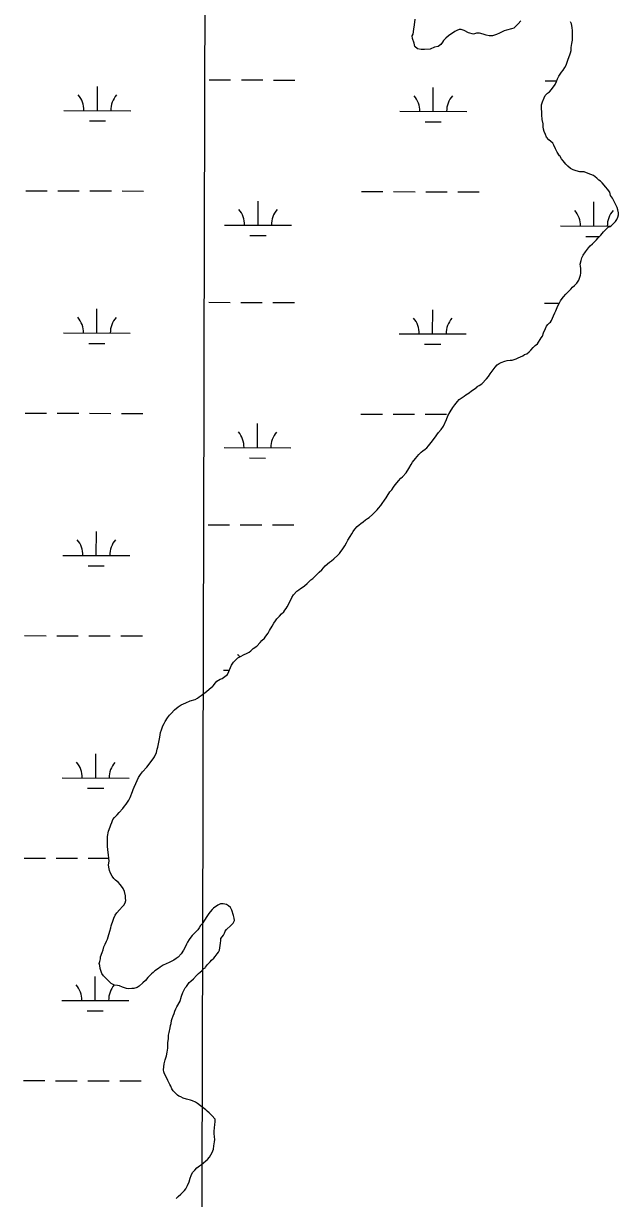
# Model space of a CAD drawing. Extents: x 3172297 to 3210190, y 958463 to 983887.
# Drawn here: x 3191925 to 3192814, y 967199 to 968956 of the extents above; entities that cross this region are included whole.
import ezdxf

# ---------------------------------------------------------------- set-up
doc = ezdxf.new("R2010")
doc.units = 0
doc.layers.add('V-GRID-MAJR', color=7, linetype='Continuous')
doc.layers.add('V-WETL-SWMP', color=7, linetype='Continuous')

msp = doc.modelspace()

# ---------------------------------------------------------------- linework, layer by layer
at = {"layer": 'V-GRID-MAJR'}
msp.add_spline([(3192183.6, 963880.8), (3192198.6, 969940.7), (3192213.6, 976004.1), (3192228.6, 982067.5), (3192228.6, 982070.9)], degree=3, dxfattribs=at)
at = {"layer": 'V-WETL-SWMP'}
for p, q in [((3192035.5, 968825.4), (3192035.5, 968861.4)), ((3192202.6, 968871.4), (3192234.6, 968871.3)), ((3192250.6, 968871.3), (3192282.6, 968871.2)), ((3192298.6, 968871.1), (3192330.6, 968871.1)), ((3192537.4, 968824.1), (3192537.5, 968860.1)), ((3192704.5, 968870.1), (3192722.2, 968870.1)), ((3191985.5, 968825.5), (3192085.5, 968825.2)), ((3192487.4, 968824.3), (3192587.4, 968824)), ((3192023.4, 968810), (3192047.4, 968809.9)), ((3192525.3, 968808.7), (3192549.3, 968808.7)), ((3191928.3, 968705.6), (3191960.3, 968705.5)), ((3191976.3, 968705.4), (3192008.3, 968705.4)), ((3192024.3, 968705.3), (3192056.3, 968705.2)), ((3192072.3, 968705.2), (3192104.3, 968705.1)), ((3192430.2, 968704.3), (3192462.2, 968704.2)), ((3192478.2, 968704.2), (3192510.2, 968704.1)), ((3192526.2, 968704.1), (3192558.2, 968704)), ((3192574.2, 968704), (3192606.2, 968703.9)), ((3192275.5, 968654), (3192275.6, 968690)), ((3192777.4, 968652.7), (3192777.5, 968688.7)), ((3192225.5, 968654.1), (3192325.5, 968653.8)), ((3192727.4, 968652.8), (3192803.1, 968652.7)), ((3192263.5, 968638.6), (3192287.5, 968638.5)), ((3192765.4, 968637.3), (3192786, 968637.3)), ((3192201.8, 968538.7), (3192233.8, 968538.6)), ((3192249.8, 968538.6), (3192281.8, 968538.5)), ((3192297.8, 968538.5), (3192329.8, 968538.4)), ((3192034.6, 968492.7), (3192034.7, 968528.7)), ((3192536.5, 968491.5), (3192536.6, 968527.5)), ((3192703.7, 968537.5), (3192726, 968537.4)), ((3191984.6, 968492.8), (3192084.6, 968492.6)), ((3192486.5, 968491.6), (3192586.5, 968491.3)), ((3192022.6, 968477.3), (3192046.6, 968477.2)), ((3192524.5, 968476.1), (3192548.5, 968476)), ((3191927.5, 968372.9), (3191959.5, 968372.8)), ((3191975.5, 968372.8), (3192007.5, 968372.7)), ((3192023.5, 968372.7), (3192055.5, 968372.6)), ((3192071.5, 968372.5), (3192103.5, 968372.5)), ((3192429.4, 968371.6), (3192461.4, 968371.6)), ((3192477.4, 968371.5), (3192509.4, 968371.4)), ((3192525.4, 968371.4), (3192557.4, 968371.3)), ((3192274.7, 968321.3), (3192274.8, 968357.3)), ((3192224.7, 968321.4), (3192324.7, 968321.2)), ((3192262.6, 968305.9), (3192286.6, 968305.8)), ((3192201, 968206), (3192233, 968206)), ((3192249, 968205.9), (3192281, 968205.8)), ((3192297, 968205.8), (3192329, 968205.7)), ((3192033.8, 968160), (3192033.9, 968196)), ((3191983.8, 968160.1), (3192083.8, 968159.9)), ((3192021.8, 968144.6), (3192045.8, 968144.6)), ((3191926.7, 968040.2), (3191958.7, 968040.1)), ((3191974.7, 968040.1), (3192006.7, 968040)), ((3192022.7, 968040), (3192054.7, 968039.9)), ((3192070.7, 968039.9), (3192102.7, 968039.8)), ((3192223.9, 967988.7), (3192232.8, 967988.7)), ((3192033, 967827.3), (3192033.1, 967863.3)), ((3191983, 967827.5), (3192083, 967827.2)), ((3192020.9, 967811.9), (3192044.9, 967811.9)), ((3191925.8, 967707.5), (3191957.8, 967707.5)), ((3191973.8, 967707.4), (3192005.8, 967707.3)), ((3192021.8, 967707.3), (3192052.7, 967707.2)), ((3192032.2, 967494.7), (3192032.3, 967530.7)), ((3191982.2, 967494.8), (3192082.2, 967494.5)), ((3192020.1, 967479.3), (3192044.1, 967479.2)), ((3191925, 967374.9), (3191957, 967374.8)), ((3191973, 967374.7), (3192005, 967374.7)), ((3192021, 967374.6), (3192053, 967374.5)), ((3192069, 967374.5), (3192101, 967374.4))]:
    msp.add_line(p, q, dxfattribs=at)
for points in [[(3192668.5, 968959.4), (3192664.5, 968954.9), (3192657.9, 968948.4), (3192654.3, 968947.5), (3192647, 968945.8), (3192643.4, 968944.6), (3192636.5, 968941.4), (3192631.9, 968939.1), (3192626.2, 968937.3), (3192620.8, 968937.4), (3192616.3, 968938), (3192611.8, 968939.6), (3192606.4, 968941.1), (3192601.9, 968941.2), (3192597.7, 968939.7), (3192590.2, 968941.6), (3192583.4, 968945), (3192579.2, 968946.6), (3192576.2, 968946.6), (3192572.8, 968945.1), (3192569.8, 968943.7), (3192560.4, 968937.2), (3192556.2, 968933.9), (3192552.9, 968930.3), (3192551, 968927.9), (3192548.9, 968924.4), (3192544.6, 968921.4), (3192539.5, 968920), (3192532.6, 968917.3), (3192524.2, 968916.5), (3192519.4, 968916.6), (3192514, 968917.9), (3192509.8, 968921.2), (3192509, 968926), (3192506.6, 968933), (3192505.8, 968937.2), (3192507.3, 968939.8), (3192508.6, 968947), (3192509.6, 968953.6), (3192510.6, 968962.3)], [(3192153.3, 967198.4), (3192156.3, 967201.4), (3192160, 967204.9), (3192162.4, 967207.3), (3192165.7, 967210.6), (3192167.6, 967213.2), (3192170.3, 967217.7), (3192172.5, 967223.4), (3192174.1, 967228.8), (3192175.6, 967233), (3192177.8, 967237.2), (3192181.1, 967241), (3192184.1, 967244.6), (3192188.1, 967247.5), (3192190.8, 967249.3), (3192194.1, 967251.7), (3192197.5, 967254.6), (3192199.9, 967257), (3192202.9, 967260.3), (3192204.8, 967263.9), (3192206.9, 967267.5), (3192208.8, 967272.5), (3192209.7, 967277.3), (3192210.7, 967283.3), (3192211, 967286.9), (3192210.5, 967290.8), (3192209.9, 967295.7), (3192210, 967299), (3192210.6, 967304.4), (3192211, 967309.2), (3192211.6, 967313.1), (3192211.4, 967317), (3192206.6, 967322.4), (3192202.5, 967326.4), (3192199.5, 967329.1), (3192197.4, 967331.2), (3192189.4, 967337), (3192185.2, 967340.7), (3192182.2, 967342.8), (3192177.5, 967344.7), (3192174.5, 967345.6), (3192168.5, 967347.2), (3192163.7, 967348.4), (3192160.1, 967350.3), (3192157.1, 967351.5), (3192155, 967353), (3192154.4, 967353.9), (3192152.1, 967356.1), (3192148.5, 967359.7), (3192147.6, 967361.2), (3192146.7, 967362.4), (3192145, 967366.4), (3192143.5, 967369.1), (3192142, 967372.1), (3192140.9, 967375.1), (3192139.4, 967378.4), (3192135.9, 967385.1), (3192134.7, 967388.1), (3192134.1, 967391.1), (3192135.1, 967400.1), (3192136.7, 967405.8), (3192138.6, 967411.8), (3192139.5, 967417.5), (3192140.5, 967423.5), (3192140.8, 967426.8), (3192140.9, 967431.3), (3192141.6, 967437.6), (3192141.9, 967442.7), (3192142.6, 967446.9), (3192144.1, 967453.5), (3192144.8, 967457.3), (3192145.7, 967460.3), (3192146.4, 967464.5), (3192147.3, 967467.5), (3192148.5, 967471.7), (3192150.1, 967475), (3192151.3, 967478.6), (3192152.9, 967482.2), (3192154.4, 967484.9), (3192159, 967493.8), (3192159.3, 967494.7), (3192159.6, 967495), (3192160.2, 967497.7), (3192161.2, 967501), (3192163, 967506.4), (3192164.6, 967509.7), (3192166.4, 967513.3), (3192168.6, 967515.6), (3192170.4, 967518.3), (3192172.8, 967521.3), (3192175.2, 967523.4), (3192179.2, 967527.2), (3192183.5, 967532), (3192186.8, 967535), (3192189.2, 967537), (3192191.9, 967539.7), (3192194.7, 967542.4), (3192196.5, 967543.6), (3192197.1, 967544.2), (3192200.2, 967548.6), (3192203.8, 967552.5), (3192205.9, 967554.9), (3192209.6, 967557.8), (3192211.7, 967560.2), (3192214.7, 967564.4), (3192216.6, 967567.1), (3192218.1, 967569.7), (3192219.4, 967580.2), (3192219.8, 967584.1), (3192220.1, 967587.4), (3192223.8, 967592.5), (3192225.3, 967595.2), (3192226.5, 967598.2), (3192228.4, 967600.6), (3192235, 967606.8), (3192238.4, 967610.1), (3192240.2, 967614.2), (3192240, 967617.9), (3192239.1, 967621.5), (3192236.5, 967629.9), (3192234.4, 967633.5), (3192231.5, 967636.3), (3192228.5, 967638.1), (3192223.4, 967639.4), (3192219.5, 967639.1), (3192215.3, 967637.3), (3192209.2, 967632.6), (3192206.8, 967630.8), (3192204, 967627.3), (3192202.2, 967624.9), (3192199.2, 967620.4), (3192195.5, 967614.7), (3192191.8, 967609.4), (3192189.7, 967606.7), (3192187.6, 967603.4), (3192185.4, 967600.4), (3192180.9, 967595.7), (3192177.2, 967591.8), (3192175.1, 967589.4), (3192172.6, 967585.9), (3192170.2, 967581.7), (3192168.7, 967578.7), (3192166.8, 967574.5), (3192164.1, 967569.8), (3192160.4, 967564.4), (3192156.1, 967559.3), (3192153.4, 967557.6), (3192149.5, 967554.9), (3192142.8, 967551.4), (3192138.3, 967549.6), (3192133.5, 967547.3), (3192129.5, 967544.3), (3192126.8, 967542.5), (3192121.4, 967539), (3192118.6, 967536.6), (3192116.2, 967534.5), (3192110.7, 967528.9), (3192107.4, 967524.7), (3192103.5, 967521.2), (3192097.7, 967515.8), (3192095, 967513.8), (3192089.8, 967512.6), (3192086.8, 967512.4), (3192082.6, 967512.1), (3192079, 967512.4), (3192073, 967514.3), (3192068.6, 967516.5), (3192065.3, 967517.1), (3192060.8, 967517.7), (3192056, 967520.2), (3192053.6, 967522.3), (3192050.6, 967525.4), (3192047.7, 967528.4), (3192044.4, 967531.4), (3192042.3, 967534.8), (3192040.9, 967537.8), (3192039.4, 967542.3), (3192038.9, 967546.8), (3192038.3, 967549.8), (3192039.2, 967553.1), (3192039.9, 967556.7), (3192040.2, 967559.7), (3192042.7, 967566.6), (3192043.9, 967570.5), (3192045.2, 967574.7), (3192047, 967578.6), (3192049.2, 967583.3), (3192050.4, 967586.3), (3192051.7, 967589.6), (3192053.9, 967598.3), (3192055.4, 967603.4), (3192056.1, 967606.4), (3192058.8, 967614.8), (3192059.8, 967617.8), (3192062.2, 967622.2), (3192064.7, 967625.5), (3192068.6, 967630), (3192073.2, 967635), (3192075, 967637.4), (3192076.9, 967640.7), (3192078.1, 967644.3), (3192077.5, 967647.6), (3192077.3, 967650.9), (3192076.1, 967657.5), (3192073.8, 967662.1), (3192070.2, 967667.5), (3192066.7, 967671.4), (3192062.5, 967674.5), (3192059.8, 967677.2), (3192057.5, 967680.3), (3192055.1, 967684.8), (3192053.4, 967689), (3192052.5, 967694.1), (3192052, 967697.7), (3192052.9, 967702.8), (3192052.7, 967707.6), (3192051.8, 967712.2), (3192051.6, 967715.8), (3192050.5, 967725.1), (3192050.3, 967732.6), (3192050.3, 967736.2), (3192050.6, 967739.8), (3192052.2, 967747.6), (3192054.4, 967754.2), (3192055.6, 967757.2), (3192056.9, 967761), (3192058.7, 967765.2), (3192060.9, 967768.2), (3192064.8, 967772.1), (3192067.9, 967775.6), (3192073.6, 967781.9), (3192076.1, 967785.2), (3192078.5, 967788.1), (3192082.5, 967794.1), (3192084.6, 967798.3), (3192087.7, 967807), (3192089, 967810.2), (3192090.2, 967813.5), (3192092.7, 967818.9), (3192097, 967828.2), (3192099.7, 967832.6), (3192102.8, 967836.8), (3192109.5, 967843.6), (3192112.8, 967848.1), (3192115.3, 967851.7), (3192118.6, 967855.9), (3192120.7, 967858.8), (3192123.8, 967865.7), (3192124.8, 967870.2), (3192125.7, 967873.2), (3192127, 967878.6), (3192128.9, 967888.5), (3192129.5, 967892.1), (3192129.9, 967895.4), (3192131.4, 967899.6), (3192133.3, 967905.2), (3192135.1, 967908.8), (3192136.9, 967911.8), (3192140.3, 967917.5), (3192143.1, 967921.1), (3192145.8, 967924), (3192150.7, 967929.1), (3192156.1, 967933.8), (3192160.6, 967936.5), (3192167.6, 967939.7), (3192173.9, 967942.6), (3192181.5, 967944.6), (3192185.1, 967946.7), (3192187.5, 967948.5), (3192190.5, 967950.6), (3192194.5, 967953.5), (3192198.7, 967956.8), (3192202.7, 967960.3), (3192207.8, 967964.8), (3192208.7, 967965.1), (3192212.1, 967969.5), (3192213.9, 967972.2), (3192219, 967975.2), (3192222.1, 967976.3), (3192229.9, 967982.2), (3192231.8, 967986.4), (3192234.5, 967992.4), (3192236.1, 967996), (3192238.8, 968000.5), (3192242.5, 968004), (3192245.5, 968007), (3192250.4, 968009.6), (3192253.7, 968011.7), (3192259.4, 968014.1), (3192262.1, 968015.5), (3192264.9, 968017.6), (3192268.5, 968021.2), (3192273.7, 968024.7), (3192278.8, 968030.1), (3192281.2, 968032.7), (3192285.2, 968036.6), (3192287.3, 968039.3), (3192290.7, 968044), (3192292.8, 968047.9), (3192296.5, 968054.2), (3192299, 968059), (3192301.4, 968062.5), (3192303.5, 968065.2), (3192307.8, 968069.4), (3192310.8, 968072.6), (3192313.9, 968075.9), (3192315.7, 968078.3), (3192317.5, 968080.7), (3192319.1, 968083.4), (3192323.4, 968092), (3192326.1, 968097.4), (3192328.3, 968101.3), (3192333.7, 968106.9), (3192336.5, 968108.7), (3192338.9, 968110.5), (3192342.8, 968113.1), (3192345.2, 968114.9), (3192348.9, 968118.2), (3192351.9, 968121.1), (3192354.6, 968123.5), (3192357.4, 968125.9), (3192360.4, 968128.5), (3192366.8, 968135.1), (3192370.7, 968138.6), (3192373.2, 968141.6), (3192375.9, 968144.6), (3192382.3, 968150.2), (3192385.3, 968152.3), (3192388.9, 968155), (3192395, 968160.6), (3192397.1, 968163), (3192399.3, 968165.9), (3192401.1, 968168.6), (3192405.1, 968174.3), (3192407.5, 968178.8), (3192409.7, 968183.2), (3192413, 968188.6), (3192415.5, 968192.5), (3192417.6, 968195.8), (3192420.4, 968199.6), (3192423.7, 968203.2), (3192426.7, 968205.9), (3192429.2, 968208), (3192432.5, 968210.6), (3192436.1, 968213.3), (3192438.9, 968215.4), (3192441.6, 968217.1), (3192446.7, 968221.3), (3192449.8, 968224.5), (3192453.4, 968228.4), (3192455.5, 968230.8), (3192458.9, 968235), (3192461, 968237.9), (3192464.7, 968242.7), (3192467.1, 968246.3), (3192468.7, 968249), (3192472.6, 968255.2), (3192475.4, 968258.5), (3192477.8, 968262.1), (3192480.6, 968265.6), (3192483.6, 968269.2), (3192485.7, 968271.9), (3192489.1, 968275.5), (3192491.5, 968277.8), (3192496.7, 968283.8), (3192500.7, 968290), (3192504.3, 968296.3), (3192506.5, 968299.6), (3192511, 968305.2), (3192515.9, 968310.9), (3192519.5, 968314.5), (3192522, 968316.5), (3192525.3, 968318.9), (3192528, 968321), (3192530.5, 968324.2), (3192534.4, 968329), (3192540.8, 968337.6), (3192543, 968340.6), (3192545.4, 968343.9), (3192549.4, 968348.7), (3192552.7, 968353.4), (3192557, 968363.6), (3192559.2, 968368.7), (3192562.9, 968374.9), (3192566.8, 968381.2), (3192569.9, 968385.4), (3192573.5, 968390.4), (3192576.3, 968393.4), (3192580.5, 968396.4), (3192583.8, 968398.4), (3192586.3, 968400.5), (3192591.1, 968403.2), (3192594.7, 968406.1), (3192599.9, 968410), (3192602.9, 968412.3), (3192603.2, 968412.6), (3192606, 968414.4), (3192609.9, 968416.8), (3192617.2, 968424.2), (3192620.2, 968427.5), (3192622.4, 968431.9), (3192629.7, 968441.8), (3192633, 968445.3), (3192636.1, 968447.4), (3192639.1, 968448.6), (3192644.2, 968450.9), (3192647.8, 968451.5), (3192652.3, 968452), (3192655.3, 968452.3), (3192661.1, 968454.3), (3192664.1, 968455.5), (3192671.3, 968458.7), (3192674, 968460.5), (3192677.1, 968461.7), (3192681, 968464.6), (3192683.1, 968467.3), (3192686.5, 968470.9), (3192689.8, 968474.1), (3192693.1, 968476.8), (3192698.6, 968485.4), (3192700.5, 968488.1), (3192702.3, 968493.2), (3192705.1, 968499.5), (3192706.6, 968502.8), (3192708.5, 968505.5), (3192711.2, 968508.1), (3192712.4, 968509), (3192714.2, 968511.7), (3192717.3, 968518.3), (3192718.9, 968523.1), (3192720.4, 968526), (3192723.5, 968533.2), (3192725.6, 968536.8), (3192727.8, 968541), (3192729.9, 968544.6), (3192732.1, 968546.9), (3192735.7, 968551.1), (3192738.4, 968554.1), (3192743, 968558.5), (3192745.7, 968561.2), (3192748.5, 968563.9), (3192751.8, 968567.1), (3192755.2, 968571.6), (3192756.1, 968574.9), (3192757.6, 968579.1), (3192758, 968582.1), (3192758.1, 968589.3), (3192757.5, 968592.9), (3192756.9, 968595.9), (3192758.5, 968601.3), (3192759.7, 968605.2), (3192761.6, 968609.4), (3192765, 968614.4), (3192769.2, 968620.1), (3192772, 968623.1), (3192775.3, 968626), (3192778.3, 968629), (3192781.4, 968632.3), (3192783.5, 968634.6), (3192787.7, 968639.1), (3192789.9, 968641.8), (3192792, 968644.2), (3192794.1, 968646.5), (3192796.6, 968648.9), (3192799, 968651), (3192802.3, 968651.9), (3192805, 968654.5), (3192809.6, 968659.3), (3192812, 968662.6), (3192813.3, 968666.1), (3192814.2, 968669.4), (3192814.2, 968672.4), (3192813.4, 968677), (3192812.5, 968680.3), (3192810.5, 968684.5), (3192808.4, 968688.4), (3192805.2, 968694.2), (3192802.5, 968698.4), (3192801.1, 968703.5), (3192797.8, 968708.1), (3192795.2, 968711.1), (3192790.1, 968717.5), (3192787.4, 968719.6), (3192785.1, 968721.4), (3192782.1, 968724.5), (3192776.7, 968728.4), (3192769, 968731.5), (3192763, 968733.7), (3192760, 968734), (3192756.4, 968733.8), (3192751, 968735.3), (3192746.5, 968736.6), (3192742.3, 968739), (3192738.7, 968742.1), (3192735.8, 968745.1), (3192731.6, 968750.2), (3192729.3, 968753.3), (3192726.6, 968757.5), (3192726, 968757.8), (3192722.8, 968763), (3192720.1, 968768.4), (3192717.5, 968773.5), (3192716, 968776.5), (3192713, 968779), (3192710.1, 968781.7), (3192706.8, 968785.7), (3192705, 968789.6), (3192703, 968794.1), (3192702.4, 968797.7), (3192701.9, 968801.3), (3192701.6, 968805.8), (3192700.2, 968812.2), (3192699.7, 968819.1), (3192699.7, 968822.7), (3192699.2, 968829), (3192699.2, 968833.8), (3192700.5, 968838.6), (3192703, 968844.3), (3192704.5, 968847.9), (3192708.4, 968851.4), (3192710.9, 968853.5), (3192713.9, 968857.1), (3192719.4, 968864.5), (3192721.8, 968869), (3192723.1, 968872.9), (3192724.9, 968876.8), (3192729.2, 968883), (3192731.6, 968885.7), (3192734.1, 968889.6), (3192736.2, 968893.1), (3192739, 968902.4), (3192741.5, 968909), (3192742.4, 968912), (3192743.4, 968915.3), (3192743.7, 968919.8), (3192744.7, 968925.5), (3192745.4, 968930.9), (3192745.4, 968936.3), (3192745.5, 968939.3), (3192745.5, 968944.7), (3192745, 968949.8), (3192743.8, 968955.2), (3192742.4, 968958.2)]]:
    msp.add_lwpolyline(points, dxfattribs=at)
for centre, start, end in [((3191980.2, 968826), 359.0865, 40.6302), ((3192090.7, 968825.7), 139.0865, 180.6302), ((3192482.1, 968824.7), 359.0865, 40.6302), ((3192592.6, 968824.5), 139.0865, 180.6302), ((3192220.3, 968654.6), 359.0865, 40.6302), ((3192330.7, 968654.3), 139.0865, 180.6302), ((3192722.2, 968653.3), 359.0865, 40.6302), ((3192832.7, 968653.1), 139.0865, 180.6302), ((3191979.4, 968493.3), 359.0865, 40.6302), ((3192089.9, 968493), 139.0865, 180.6302), ((3192481.3, 968492.1), 359.0865, 40.6302), ((3192591.8, 968491.8), 139.0865, 180.6302), ((3192219.4, 968321.9), 359.0865, 40.6302), ((3192329.9, 968321.6), 139.0865, 180.6302), ((3191978.6, 968160.6), 359.0865, 40.6302), ((3192089.1, 968160.4), 139.0865, 180.6302), ((3192218.6, 967989.2), 33.0456, 40.6302), ((3191977.7, 967828), 359.0865, 40.6302), ((3192088.2, 967827.7), 139.0865, 180.6302), ((3191976.9, 967495.3), 359.0865, 40.6302), ((3192087.4, 967495), 139.6023, 180.6302)]:
    msp.add_arc(centre, 35.2, start, end, dxfattribs=at)

doc.saveas('drawing.dxf')
